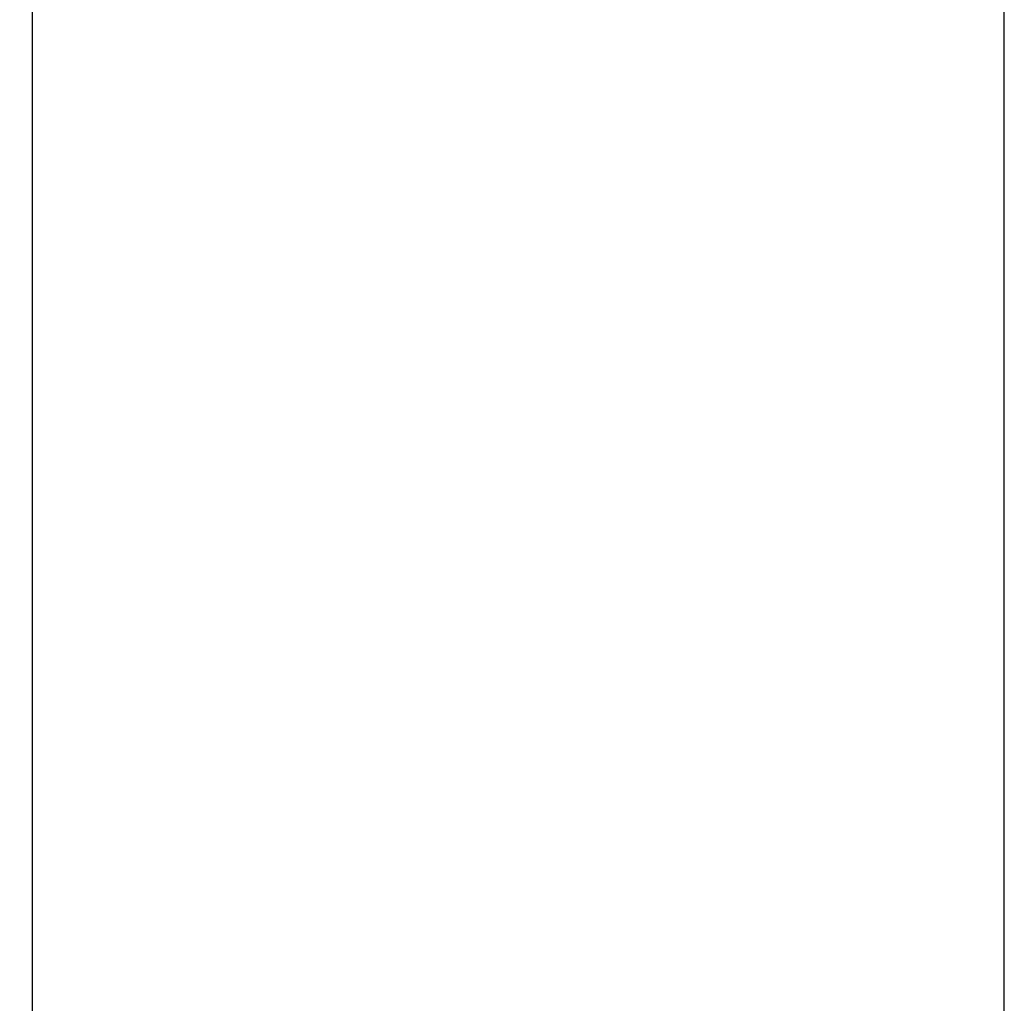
# Model space of a CAD drawing. Header units: inches. Extents: x 218.9 to 312.4, y 214.8 to 247.8.
# Tile 304 of 319: x 275.5 to 276.1, y 244.1 to 244.7. Entities that reach past the tile are written whole.
import ezdxf

# ---------------------------------------------------------------- set-up
doc = ezdxf.new("R2010")
doc.units = ezdxf.units.IN
doc.header["$LTSCALE"] = 0.25
doc.header["$MEASUREMENT"] = 0
doc.layers.add('ANNOTATIONS', color=1, linetype='Continuous')
doc.layers.add('MOTOR LH', color=7, linetype='Continuous')
doc.styles.add('ARIAL', font='arial.ttf', dxfattribs={"height": 0.09375})
doc.dimstyles.new('STANDARD$0', dxfattribs={"dimtxt": 0.09375, "dimasz": 0.09375, "dimexe": 0.03125, "dimexo": 0.046875, "dimgap": 0.09, "dimtad": 0, "dimtih": 1, "dimtoh": 1, "dimdec": 4, "dimzin": 0, "dimdsep": 46, "dimtxsty": 'ARIAL', "dimcen": 0.09, "dimadec": 0, "dimazin": 0, "dimtfac": 1, "dimtdec": 4, "dimtofl": 0, "dimtmove": 0, "dimatfit": 1, "dimfxl": 1, "dimtolj": 1, "dimtzin": 0, "dimarcsym": 0})

# ---------------------------------------------------------------- blocks, each defined once
blk = doc.blocks.new('*D90')
at = {"layer": 'ANNOTATIONS', "color": 0, "lineweight": -2, "transparency": 16777216}
for p, q in [((274.63933, 245.24633), (274.63933, 245.53285)), ((276.09173, 243.26104), (276.09173, 245.53285)), ((274.73308, 245.5016), (275.18444, 245.5016)), ((275.99798, 245.5016), (275.54663, 245.5016))]:
    blk.add_line(p, q, dxfattribs=at)
at = {"layer": 'ANNOTATIONS', "color": 0, "transparency": 16777216}
for points in [[(274.73308, 245.51723), (274.73308, 245.48598), (274.63933, 245.5016)], [(275.99798, 245.51723), (275.99798, 245.48598), (276.09173, 245.5016)]]:
    blk.add_solid(points, dxfattribs=at)
at = {"layer": 'defpoints', "color": 0, "transparency": 16777216}
for p in [(274.63933, 245.5016), (274.63933, 245.19945), (276.09173, 243.21417)]:
    blk.add_point(p, dxfattribs=at)
at = {"layer": 'ANNOTATIONS', "color": 0, "transparency": 16777216, "insert": (275.36553, 245.5016), "char_height": 0.09375, "attachment_point": 5, "style": 'ARIAL'}
blk.add_mtext('\\A1;25"', dxfattribs=at)
blk = doc.blocks.new('*D92')
at = {"layer": 'ANNOTATIONS', "color": 0, "lineweight": -2, "transparency": 16777216}
for p, q in [((274.74798, 244.56957), (274.74798, 245.2307)), ((276.09173, 243.26104), (276.09173, 245.2307)), ((274.84173, 245.19945), (275.12954, 245.19945)), ((275.99798, 245.19945), (275.71018, 245.19945))]:
    blk.add_line(p, q, dxfattribs=at)
at = {"layer": 'ANNOTATIONS', "color": 0, "transparency": 16777216}
for points in [[(274.84173, 245.21508), (274.84173, 245.18383), (274.74798, 245.19945)], [(275.99798, 245.21508), (275.99798, 245.18383), (276.09173, 245.19945)]]:
    blk.add_solid(points, dxfattribs=at)
at = {"layer": 'defpoints', "color": 0, "transparency": 16777216}
for p in [(274.74798, 245.19945), (274.74798, 244.5227), (276.09173, 243.21417)]:
    blk.add_point(p, dxfattribs=at)
at = {"layer": 'ANNOTATIONS', "color": 0, "transparency": 16777216, "insert": (275.41986, 245.19945), "char_height": 0.09375, "attachment_point": 5, "style": 'ARIAL'}
blk.add_mtext('\\A1;21 1/2"', dxfattribs=at)

msp = doc.modelspace()

# ---------------------------------------------------------------- linework, layer by layer
at = {"layer": 'MOTOR LH'}
msp.add_line((275.49798, 243.97979), (275.49798, 244.98185), dxfattribs=at)

# ---------------------------------------------------------------- dimensions: what is measured, and where the dimension line sits
at = {"layer": 'ANNOTATIONS'}
dim = msp.add_linear_dim(base=(274.63933, 245.5016), p1=(276.09173, 243.21417), p2=(274.63933, 245.19945), text='25"', dimstyle='STANDARD$0', dxfattribs=at)
dim.commit()
dim.dimension.update_dxf_attribs({"geometry": '*D90', "text_midpoint": (275.36553, 245.5016), "dimtype": 160})
dim = msp.add_linear_dim(base=(274.74798, 245.19945), p1=(276.09173, 243.21417), p2=(274.74798, 244.5227), text='21 1/2"', dimstyle='STANDARD$0', dxfattribs=at)
dim.commit()
dim.dimension.update_dxf_attribs({"geometry": '*D92', "text_midpoint": (275.41986, 245.19945)})

doc.saveas('drawing.dxf')
